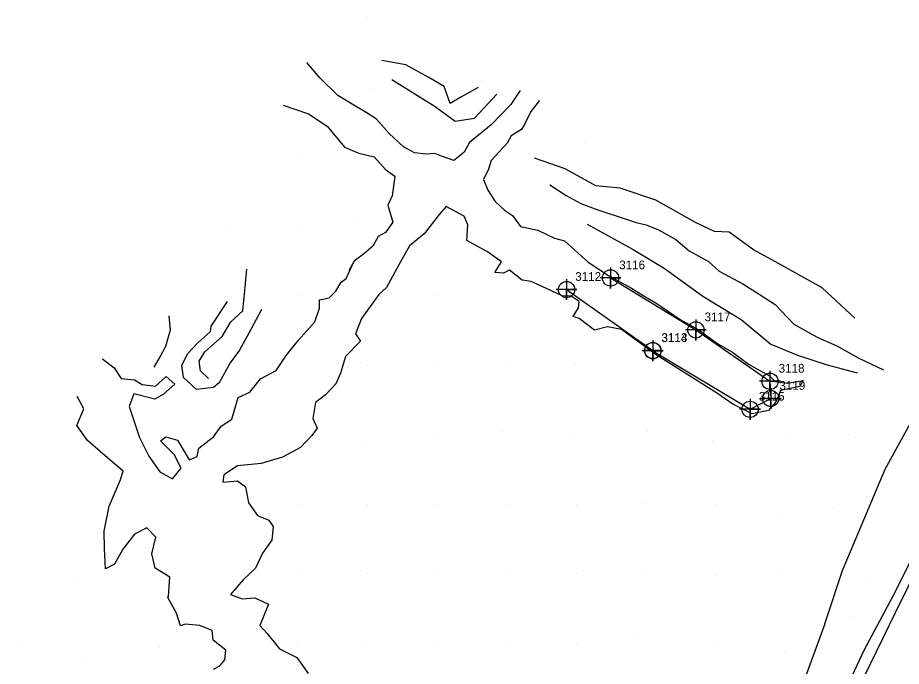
# Model space of a CAD drawing. Extents: x 2062781 to 2066835, y 358981 to 366501.
# Drawn here: x 2065478.8 to 2065733, y 364862 to 365048.7 of the extents above; entities that cross this region are included whole.
import ezdxf

# ---------------------------------------------------------------- set-up
doc = ezdxf.new("R2010")
doc.units = 0
for name, color, linetype in [('Exist DTM Breakline Underwater', 7, 'Continuous'), ('Exist DTM Breakline Underwater Cogo Number', 7, 'Continuous'), ('Exist DTM Breakline Underwater Cogo Point CELL', 7, 'Continuous'), ('PH Exist DTM Breakline', 7, 'Continuous'), ('PH Exist DTM Point', 7, 'Continuous')]:
    doc.layers.add(name, color=color, linetype=linetype)

msp = doc.modelspace()

# ---------------------------------------------------------------- linework, layer by layer
at = {"layer": 'Exist DTM Breakline Underwater'}
for points in [[(2065649.39, 364973.77), (2065673.94, 364958.82), (2065695.26, 364944.04), (2065695.47, 364939.09)], [(2065636.74, 364970.44), (2065661.57, 364952.89), (2065661.53, 364952.83), (2065689.54, 364935.97)], [(2065689.54, 364935.97), (2065695.47, 364939.09)]]:
    msp.add_lwpolyline(points, dxfattribs=at)
at = {"layer": 'Exist DTM Breakline Underwater Cogo Point CELL'}
for points in [[(2065649.39, 364976.77), (2065649.39, 364970.77), (2065649.39, 364973.77), (2065652.39, 364973.77), (2065646.39, 364973.77)], [(2065649.39, 364976.77), (2065649.39, 364970.77), (2065649.39, 364973.77), (2065652.39, 364973.77), (2065646.39, 364973.77)], [(2065649.39, 364976.77), (2065649.39, 364970.77), (2065649.39, 364973.77), (2065652.39, 364973.77), (2065646.39, 364973.77)], [(2065636.74, 364973.44), (2065636.74, 364967.44), (2065636.74, 364970.44), (2065639.74, 364970.44), (2065633.74, 364970.44)], [(2065636.74, 364973.44), (2065636.74, 364967.44), (2065636.74, 364970.44), (2065639.74, 364970.44), (2065633.74, 364970.44)], [(2065636.74, 364973.44), (2065636.74, 364967.44), (2065636.74, 364970.44), (2065639.74, 364970.44), (2065633.74, 364970.44)], [(2065673.94, 364961.82), (2065673.94, 364955.82), (2065673.94, 364958.82), (2065676.94, 364958.82), (2065670.94, 364958.82)], [(2065673.94, 364961.82), (2065673.94, 364955.82), (2065673.94, 364958.82), (2065676.94, 364958.82), (2065670.94, 364958.82)], [(2065673.94, 364961.82), (2065673.94, 364955.82), (2065673.94, 364958.82), (2065676.94, 364958.82), (2065670.94, 364958.82)], [(2065661.53, 364955.83), (2065661.53, 364949.83), (2065661.53, 364952.83), (2065664.53, 364952.83), (2065658.53, 364952.83)], [(2065661.53, 364955.83), (2065661.53, 364949.83), (2065661.53, 364952.83), (2065664.53, 364952.83), (2065658.53, 364952.83)], [(2065661.53, 364955.83), (2065661.53, 364949.83), (2065661.53, 364952.83), (2065664.53, 364952.83), (2065658.53, 364952.83)], [(2065661.57, 364955.89), (2065661.57, 364949.89), (2065661.57, 364952.89), (2065664.57, 364952.89), (2065658.57, 364952.89)], [(2065661.57, 364955.89), (2065661.57, 364949.89), (2065661.57, 364952.89), (2065664.57, 364952.89), (2065658.57, 364952.89)], [(2065661.57, 364955.89), (2065661.57, 364949.89), (2065661.57, 364952.89), (2065664.57, 364952.89), (2065658.57, 364952.89)], [(2065695.26, 364947.04), (2065695.26, 364941.04), (2065695.26, 364944.04), (2065698.26, 364944.04), (2065692.26, 364944.04)], [(2065695.26, 364947.04), (2065695.26, 364941.04), (2065695.26, 364944.04), (2065698.26, 364944.04), (2065692.26, 364944.04)], [(2065695.26, 364947.04), (2065695.26, 364941.04), (2065695.26, 364944.04), (2065698.26, 364944.04), (2065692.26, 364944.04)], [(2065695.47, 364942.09), (2065695.47, 364936.09), (2065695.47, 364939.09), (2065698.47, 364939.09), (2065692.47, 364939.09)], [(2065695.47, 364942.09), (2065695.47, 364936.09), (2065695.47, 364939.09), (2065698.47, 364939.09), (2065692.47, 364939.09)], [(2065695.47, 364942.09), (2065695.47, 364936.09), (2065695.47, 364939.09), (2065698.47, 364939.09), (2065692.47, 364939.09)], [(2065689.54, 364938.97), (2065689.54, 364932.97), (2065689.54, 364935.97), (2065692.54, 364935.97), (2065686.54, 364935.97)], [(2065689.54, 364938.97), (2065689.54, 364932.97), (2065689.54, 364935.97), (2065692.54, 364935.97), (2065686.54, 364935.97)], [(2065689.54, 364938.97), (2065689.54, 364932.97), (2065689.54, 364935.97), (2065692.54, 364935.97), (2065686.54, 364935.97)]]:
    msp.add_lwpolyline(points, dxfattribs=at)
for centre in [(2065649.39, 364973.77), (2065649.39, 364973.77), (2065649.39, 364973.77), (2065636.74, 364970.44), (2065636.74, 364970.44), (2065636.74, 364970.44), (2065673.94, 364958.82), (2065673.94, 364958.82), (2065673.94, 364958.82), (2065661.53, 364952.83), (2065661.53, 364952.83), (2065661.53, 364952.83), (2065661.57, 364952.89), (2065661.57, 364952.89), (2065661.57, 364952.89), (2065695.26, 364944.04), (2065695.26, 364944.04), (2065695.26, 364944.04), (2065695.47, 364939.09), (2065695.47, 364939.09), (2065695.47, 364939.09), (2065689.54, 364935.97), (2065689.54, 364935.97), (2065689.54, 364935.97)]:
    msp.add_circle(centre, 2.34, dxfattribs=at)
at = {"layer": 'PH Exist DTM Breakline'}
for points in [[(2065611.34, 365028.58), (2065606.35, 365025.77), (2065603.23, 365023.92), (2065601.55, 365028.81), (2065597.14, 365031.44), (2065590.48, 365035.11), (2065583.59, 365036.37)], [(2065604.29, 365007.55), (2065600.78, 365008.81), (2065598.89, 365009.54), (2065596.33, 365009.36), (2065593.01, 365009.79), (2065589.85, 365011.53), (2065585.7, 365015.31), (2065582.11, 365019.41), (2065579.12, 365021.35), (2065576.06, 365023.18), (2065570.97, 365026.27), (2065565.79, 365031.38), (2065562, 365035.79)], [(2065586.44, 365030.86), (2065598.93, 365023.08), (2065604.65, 365018.84), (2065610.26, 365019.73), (2065616.71, 365026.65)], [(2065623.36, 365027.68), (2065620.73, 365023.71), (2065615.08, 365017.79), (2065608.85, 365012.78), (2065607.27, 365009.92), (2065605.58, 365008.55), (2065604.29, 365007.55)], [(2065555.2, 365023.44), (2065562.5, 365020.95), (2065567.85, 365017.44), (2065572.88, 365011.37), (2065576.97, 365009.67), (2065581.4, 365008.58), (2065584.68, 365004.97), (2065587.37, 365003.06), (2065586.56, 364997.39), (2065585.33, 364994.68), (2065586.76, 364989.79), (2065584.63, 364986.89), (2065582.56, 364985.72), (2065581.04, 364982.95), (2065578.3, 364980.66), (2065575.61, 364978.56), (2065574.1, 364975.88)], [(2065628.93, 365024.78), (2065626.43, 365021.66), (2065624.73, 365018.1), (2065623.79, 365016.5), (2065620.78, 365014.66), (2065619.62, 365012.57), (2065615.08, 365007.54), (2065614.33, 365005.03), (2065612.89, 365002.1), (2065614.05, 364999.01), (2065616.16, 364995.81), (2065618.91, 364993.24), (2065621.15, 364991.72), (2065623.52, 364988.57), (2065628.45, 364987.5), (2065633.28, 364985.22), (2065636.13, 364984.47)], [(2065719.71, 364962.19), (2065710.32, 364970.95), (2065697.71, 364977.9), (2065690.53, 364981.86), (2065683.53, 364986.9), (2065679.34, 364987.18), (2065673.83, 364989.72), (2065662.44, 364996.12), (2065652.12, 364999.62), (2065645.15, 365000.25), (2065636.32, 365005.12), (2065627.5, 365008.25)], [(2065631.94, 365000.58), (2065636.62, 364997.53), (2065640.86, 364995.19), (2065645.77, 364993.38), (2065654.19, 364990.63), (2065656.76, 364989.72), (2065659.63, 364989.03), (2065663.15, 364987.65), (2065668.2, 364984.87), (2065672.05, 364981.57), (2065677.58, 364978.52), (2065680.68, 364975.76), (2065687.46, 364972.03), (2065692.19, 364969.15), (2065696.76, 364966.14), (2065702.13, 364960.43), (2065708.81, 364956.75), (2065714.5, 364954.2), (2065720.8, 364950.73), (2065727.96, 364947.31)], [(2065636.13, 364984.47), (2065642.93, 364978.28), (2065648.84, 364974.43), (2065655.38, 364970.83), (2065658.76, 364968.76), (2065662.46, 364966.6), (2065669.39, 364961.83), (2065674.64, 364958.92), (2065680.22, 364954.86), (2065684.44, 364952.4), (2065689.12, 364948.98), (2065692.38, 364947.1), (2065695.16, 364945.64), (2065696.77, 364943.94), (2065700.27, 364943.48), (2065704.81, 364944.29), (2065703.87, 364942.55), (2065698.28, 364941.38), (2065697.06, 364938.24), (2065694.83, 364935.6), (2065690.16, 364934.7), (2065684.62, 364937.48), (2065680.19, 364940.48), (2065662.54, 364951.69), (2065652.59, 364958.97), (2065648.5, 364959.66), (2065644.8, 364958.7), (2065640.41, 364962.08), (2065638.69, 364962.65), (2065640.19, 364965.19), (2065640.4, 364966.96), (2065638.04, 364968.55), (2065635.44, 364968.58), (2065631.16, 364970.62), (2065626.56, 364972.72), (2065623.97, 364973.12), (2065620.33, 364976.03), (2065618.58, 364975.17), (2065616.09, 364975.36), (2065618.05, 364978.41), (2065613.99, 364981.26), (2065608.09, 364984.58), (2065608.32, 364989.04), (2065607.26, 364991.51), (2065602.13, 364994.34), (2065600.14, 364992.05), (2065595.78, 364986.45), (2065591.55, 364983.04), (2065588.53, 364977.57), (2065584.92, 364971.01), (2065582.76, 364969.03)], [(2065642.68, 364989.2), (2065649.47, 364985.46), (2065655.88, 364981.92), (2065664.85, 364976.61), (2065675.95, 364968.57), (2065686.93, 364961.8), (2065695.5, 364954.74), (2065703.16, 364951.6), (2065711.68, 364948.76), (2065720.37, 364946.45)], [(2065503.25, 364950.5), (2065506.57, 364947.87), (2065508.62, 364944.81), (2065512.41, 364944.48), (2065514.65, 364943.07), (2065518.53, 364942.59), (2065521.56, 364945.41), (2065524.03, 364943.25), (2065520.84, 364940.33), (2065518.28, 364938.86), (2065512.29, 364940.44), (2065510.95, 364936.78), (2065513.86, 364927.89), (2065516.59, 364922.45), (2065519.75, 364917.95), (2065523.38, 364915.99), (2065525.92, 364919), (2065523.89, 364922.99), (2065519.93, 364926.92), (2065521.44, 364928.01), (2065524.81, 364927.08), (2065528.17, 364921.46), (2065530.46, 364922.4), (2065530.99, 364924.76), (2065535.16, 364928.02), (2065537.42, 364931.09), (2065540.43, 364933.12), (2065542.31, 364939.39), (2065545.64, 364940.87), (2065548.65, 364944.75), (2065553.25, 364947.18), (2065556.11, 364951.45), (2065559.65, 364955.89), (2065564.36, 364961.15), (2065565.7, 364965.05), (2065565.63, 364967.49), (2065568.41, 364968.03), (2065570.36, 364969.98), (2065571.95, 364972.54), (2065573.36, 364973.57), (2065575.61, 364978.56)], [(2065533.71, 364944.88), (2065531.41, 364947), (2065531.05, 364949.8), (2065532.65, 364952.56), (2065534.43, 364954.07), (2065537.64, 364956.92), (2065540.13, 364961.18), (2065543.65, 364964.28), (2065544.11, 364969.14), (2065544.34, 364972.15), (2065544.73, 364976.33)], [(2065582.76, 364969.03), (2065577.79, 364962.08), (2065576.02, 364957.73), (2065577.49, 364955.61), (2065573.17, 364951.14), (2065571.74, 364946.37), (2065570.41, 364943.34), (2065567.38, 364940.15), (2065564.48, 364937.93), (2065563.74, 364933.37), (2065565.03, 364930.52), (2065563.49, 364928.4), (2065560.23, 364924.96), (2065555.04, 364922.22), (2065548.89, 364920.43), (2065542.06, 364919.71), (2065538.17, 364917.08), (2065537.89, 364914.97), (2065542.12, 364915.38), (2065544.36, 364913.66), (2065545.28, 364909.07), (2065547.85, 364905.41), (2065551.1, 364904.07), (2065552.3, 364902.25), (2065552, 364898.31), (2065549.28, 364894.63), (2065547.27, 364890.3), (2065543.69, 364886.87), (2065540.03, 364882.72), (2065543.42, 364881.45), (2065547.08, 364881.72), (2065550.99, 364879.93), (2065548.53, 364873.8), (2065550.6, 364871.5), (2065554.2, 364867.11), (2065559.11, 364864.57), (2065562.41, 364859.97)], [(2065526.54, 364945.09), (2065526.11, 364948.7), (2065527.84, 364952.05), (2065530.59, 364955.03), (2065534.27, 364958.33), (2065534.48, 364959.94), (2065539.19, 364966.98)], [(2065548.95, 364964.7), (2065545.96, 364958.91), (2065542.7, 364953), (2065540.01, 364949.35), (2065536.85, 364943.62), (2065535.2, 364942.21), (2065530.32, 364941.66), (2065526.54, 364945.09)], [(2065518.15, 364948.06), (2065519.83, 364951.11), (2065521.42, 364954.12), (2065522.82, 364958.89), (2065522.47, 364962.87)], [(2065711, 364874.27), (2065716.11, 364889.61), (2065728.42, 364918.79), (2065743.59, 364946.3), (2065752.91, 364961.33)], [(2065672.63, 364764.01), (2065676.57, 364771.14), (2065681.65, 364781.66), (2065685.34, 364789.89), (2065691.46, 364802.01), (2065698.08, 364815.03), (2065704.38, 364829.3), (2065710.31, 364841.29), (2065716.07, 364853.17), (2065722.36, 364866.68), (2065730.59, 364882.12), (2065736.5, 364893.69), (2065742.26, 364904.89), (2065750, 364919.69), (2065758.59, 364936.71), (2065767.71, 364953.07)], [(2065672.12, 364758.01), (2065678.61, 364769.9), (2065690.68, 364795.89), (2065701.1, 364816.76), (2065716.57, 364847.24), (2065731.43, 364877.68), (2065744.32, 364903.77), (2065758.51, 364931.93), (2065768.54, 364951.8)], [(2065535.17, 364861.26), (2065536.99, 364862.18), (2065538.41, 364863.92), (2065538.77, 364866.67), (2065535.08, 364869.54), (2065534.8, 364872.3), (2065531.28, 364873.81), (2065527.05, 364874.2), (2065525.66, 364873.66), (2065524.52, 364877.37), (2065522.07, 364881.83), (2065522.22, 364882.14), (2065522.65, 364887.67), (2065518.43, 364890.24), (2065517.46, 364894.36), (2065518.55, 364899.15), (2065515.97, 364901.84), (2065512.48, 364900.05), (2065509.08, 364895.77), (2065506.69, 364891.44), (2065504.06, 364890.07), (2065503.79, 364895.88), (2065503.75, 364900.93), (2065505.14, 364908.12), (2065508.3, 364915.48), (2065509.18, 364918.15), (2065503.98, 364922.62), (2065498.95, 364927.02), (2065495.83, 364931.29), (2065497.84, 364936.16), (2065495.96, 364939.62)], [(2065711, 364874.27), (2065698.83, 364841), (2065686.24, 364814.47), (2065674.83, 364792.45), (2065666.01, 364781.72)]]:
    msp.add_lwpolyline(points, dxfattribs=at)
at = {"layer": 'PH Exist DTM Point'}
for p, q in [((2065579.57, 365048.66), (2065579.57, 365048.66)), ((2065580.33, 365028.23), (2065580.33, 365028.23)), ((2065612.34, 365030.65), (2065612.34, 365030.65)), ((2065641.83, 365012.77), (2065641.83, 365012.77)), ((2065559.57, 365008.66), (2065559.57, 365008.66)), ((2065539.62, 364987.77), (2065539.62, 364987.77)), ((2065559.57, 364988.66), (2065559.57, 364988.66)), ((2065576.91, 364989.79), (2065576.91, 364989.79)), ((2065559.57, 364968.66), (2065559.57, 364968.66)), ((2065599.57, 364968.66), (2065599.57, 364968.66)), ((2065579.57, 364948.66), (2065579.57, 364948.66)), ((2065599.67, 364948.83), (2065599.67, 364948.83)), ((2065619.6, 364948.64), (2065619.6, 364948.64)), ((2065639.43, 364948.73), (2065639.43, 364948.73)), ((2065618.26, 364929.73), (2065618.26, 364929.73)), ((2065660, 364929.47), (2065660, 364929.47)), ((2065578.47, 364926.66), (2065578.47, 364926.66)), ((2065599.57, 364928.66), (2065599.57, 364928.66)), ((2065638.33, 364928.48), (2065638.33, 364928.48)), ((2065678.72, 364927.09), (2065678.72, 364927.09)), ((2065699.85, 364927.53), (2065699.85, 364927.53)), ((2065719.98, 364927.98), (2065719.98, 364927.98)), ((2065659.32, 364908.82), (2065659.32, 364908.82)), ((2065559.57, 364908.66), (2065559.57, 364908.66)), ((2065579.57, 364908.66), (2065579.57, 364908.66)), ((2065599.57, 364908.66), (2065599.57, 364908.66)), ((2065619.57, 364908.66), (2065619.57, 364908.66)), ((2065639.57, 364908.66), (2065639.57, 364908.66)), ((2065679.55, 364908.62), (2065679.55, 364908.62)), ((2065713.5, 364907.4), (2065713.5, 364907.4)), ((2065697.36, 364904.68), (2065697.36, 364904.68)), ((2065559.57, 364888.66), (2065559.57, 364888.66)), ((2065579.57, 364888.66), (2065579.57, 364888.66)), ((2065599.57, 364888.66), (2065599.57, 364888.66)), ((2065619.57, 364888.66), (2065619.57, 364888.66)), ((2065639.57, 364888.66), (2065639.57, 364888.66)), ((2065659.58, 364888.68), (2065659.58, 364888.68)), ((2065698.66, 364889.16), (2065698.66, 364889.16)), ((2065495.82, 364887.19), (2065495.82, 364887.19)), ((2065679.91, 364888.23), (2065679.91, 364888.23)), ((2065724.11, 364886.15), (2065724.11, 364886.15)), ((2065718.55, 364876.24), (2065718.55, 364876.24)), ((2065478.84, 364869.06), (2065478.84, 364869.06)), ((2065559.38, 364868.93), (2065559.38, 364868.93)), ((2065578.53, 364869.28), (2065578.53, 364869.28)), ((2065599.57, 364868.66), (2065599.57, 364868.66)), ((2065619.57, 364868.66), (2065619.57, 364868.66)), ((2065639.57, 364868.66), (2065639.57, 364868.66)), ((2065657.45, 364869.97), (2065657.45, 364869.97)), ((2065679.57, 364868.66), (2065679.57, 364868.66)), ((2065519.57, 364867.49), (2065519.57, 364867.49)), ((2065699.35, 364866.06), (2065699.35, 364866.06)), ((2065497.51, 364864.4), (2065497.51, 364864.4))]:
    msp.add_line(p, q, dxfattribs=at)

# ---------------------------------------------------------------- texts
at = {"layer": 'Exist DTM Breakline Underwater Cogo Number'}
for s, p in [('3116', (2065651.89, 364976.27)), ('3116', (2065651.89, 364976.27)), ('3116', (2065651.89, 364976.27)), ('3112', (2065639.24, 364972.94)), ('3112', (2065639.24, 364972.94)), ('3112', (2065639.24, 364972.94)), ('3117', (2065676.44, 364961.32)), ('3117', (2065676.44, 364961.32)), ('3117', (2065676.44, 364961.32)), ('3114', (2065664.03, 364955.33)), ('3114', (2065664.03, 364955.33)), ('3114', (2065664.03, 364955.33)), ('3113', (2065664.07, 364955.39)), ('3113', (2065664.07, 364955.39)), ('3113', (2065664.07, 364955.39)), ('3118', (2065697.76, 364946.54)), ('3118', (2065697.76, 364946.54)), ('3118', (2065697.76, 364946.54)), ('3119', (2065697.97, 364941.59)), ('3119', (2065697.97, 364941.59)), ('3119', (2065697.97, 364941.59)), ('3115', (2065692.04, 364938.47)), ('3115', (2065692.04, 364938.47)), ('3115', (2065692.04, 364938.47))]:
    msp.add_text(s, height=2.5, dxfattribs=at).set_placement(p)

doc.saveas('drawing.dxf')
